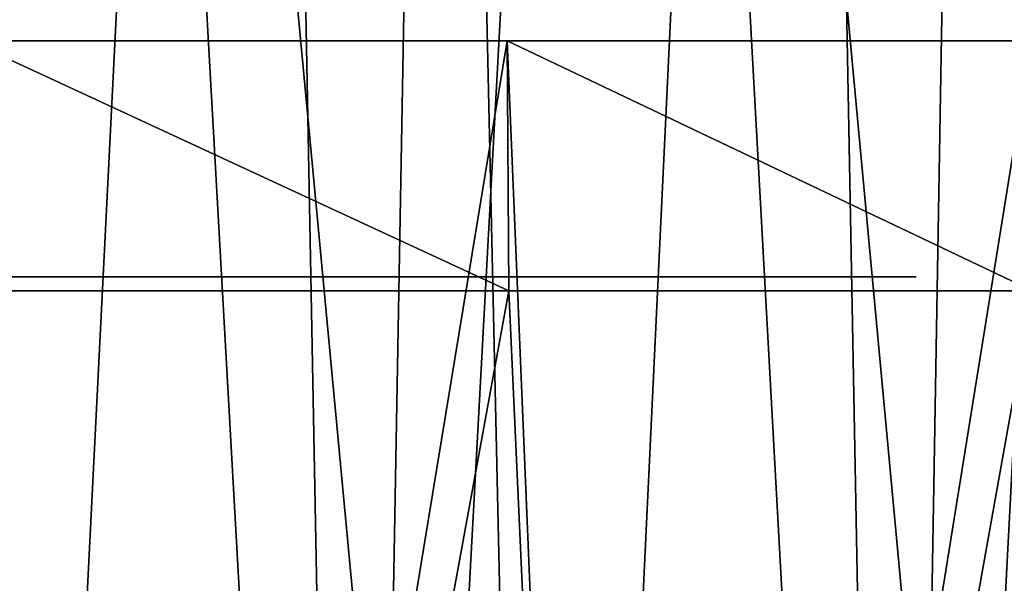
# Model space of a CAD drawing. Header units: millimetres. Extents: x -168 to 168, y -59 to 34.
# Tile 441 of 494: x 103.52 to 110.59, y -8.85 to -4.8. Entities that reach past the tile are written whole.
import ezdxf

# ---------------------------------------------------------------- set-up
doc = ezdxf.new("R2010")
doc.units = ezdxf.units.MM
doc.header["$LTSCALE"] = 33.374815
for name, color, linetype in [('11', 7, 'CONTINUOUS'), ('2', 7, 'CONTINUOUS'), ('3', 7, 'CONTINUOUS'), ('33', 7, 'CONTINUOUS'), ('34', 7, 'CONTINUOUS'), ('37', 7, 'CONTINUOUS'), ('38', 7, 'CONTINUOUS')]:
    doc.layers.add(name, color=color, linetype=linetype)

msp = doc.modelspace()

# ---------------------------------------------------------------- linework, layer by layer
at = {"layer": '11', "color": 7, "linetype": 'Continuous', "true_color": 0xf6f6f6}
for points in [[(104.3368, -6.65, -34.7765), (102.9461, -6.65, 38.6999), (102.9461, -6.65, -38.6999), (104.3368, -6.65, -34.7765)], [(104.3368, -6.65, 34.7765), (102.9461, -6.65, 38.6999), (104.3368, -6.65, -34.7765), (104.3368, -6.65, 34.7765)], [(105.5781, -6.65, -30.8034), (104.3368, -6.65, 34.7765), (104.3368, -6.65, -34.7765), (105.5781, -6.65, -30.8034)], [(105.5781, -6.65, 30.8034), (104.3368, -6.65, 34.7765), (105.5781, -6.65, -30.8034), (105.5781, -6.65, 30.8034)], [(106.6681, -6.65, -26.7861), (105.5781, -6.65, 30.8034), (105.5781, -6.65, -30.8034), (106.6681, -6.65, -26.7861)], [(106.6681, -6.65, 26.7861), (105.5781, -6.65, 30.8034), (106.6681, -6.65, -26.7861), (106.6681, -6.65, 26.7861)], [(107.6054, -6.65, -22.7304), (106.6681, -6.65, 26.7861), (106.6681, -6.65, -26.7861), (107.6054, -6.65, -22.7304)], [(107.6054, -6.65, 22.7304), (106.6681, -6.65, 26.7861), (107.6054, -6.65, -22.7304), (107.6054, -6.65, 22.7304)], [(108.3884, -6.65, -18.6422), (107.6054, -6.65, 22.7304), (107.6054, -6.65, -22.7304), (108.3884, -6.65, -18.6422)], [(108.3884, -6.65, 18.6422), (107.6054, -6.65, 22.7304), (108.3884, -6.65, -18.6422), (108.3884, -6.65, 18.6422)], [(109.0162, -6.65, -14.5272), (108.3884, -6.65, 18.6422), (108.3884, -6.65, -18.6422), (109.0162, -6.65, -14.5272)], [(109.0162, -6.65, 14.5272), (108.3884, -6.65, 18.6422), (109.0162, -6.65, -14.5272), (109.0162, -6.65, 14.5272)], [(109.4879, -6.65, 10.3915), (109.0162, -6.65, 14.5272), (109.4879, -6.65, -10.3915), (109.4879, -6.65, 10.3915)], [(109.4879, -6.65, -10.3915), (109.0162, -6.65, 14.5272), (109.0162, -6.65, -14.5272), (109.4879, -6.65, -10.3915)], [(109.8027, -6.65, -6.2409), (109.4879, -6.65, 10.3915), (109.4879, -6.65, -10.3915), (109.8027, -6.65, -6.2409)], [(109.8027, -6.65, 6.2409), (109.4879, -6.65, 10.3915), (109.8027, -6.65, -6.2409), (109.8027, -6.65, 6.2409)], [(109.9602, -6.65, -2.0813), (109.8027, -6.65, 6.2409), (109.8027, -6.65, -6.2409), (109.9602, -6.65, -2.0813)], [(109.9602, -6.65, 2.0813), (109.8027, -6.65, 6.2409), (109.9602, -6.65, -2.0813), (109.9602, -6.65, 2.0813)]]:
    msp.add_3dface(points, dxfattribs=at)
at = {"layer": '2', "color": 7, "linetype": 'Continuous', "true_color": 0xf5f5f5}
for points in [[(100.0417, -23.5022, 127.4164), (103.1581, -4.9554, 124.6968), (103.9694, -23.5022, 124.2323), (100.0417, -23.5022, 127.4164)], [(107.0341, -6.75, -121.407), (103.1581, -4.9554, -124.6968), (103.1674, -6.75, -124.7094), (107.0341, -6.75, -121.407)], [(107.0241, -4.9554, -121.395), (103.1581, -4.9554, -124.6968), (107.0341, -6.75, -121.407), (107.0241, -4.9554, -121.395)], [(103.1581, -4.9554, 124.6968), (107.0241, -4.9554, 121.395), (103.9694, -23.5022, 124.2323), (103.1581, -4.9554, 124.6968)], [(103.9694, -23.5022, 124.2323), (107.0241, -4.9554, 121.395), (107.7958, -23.5022, 120.9271), (103.9694, -23.5022, 124.2323)], [(110.7951, -6.75, -117.9847), (107.0241, -4.9554, -121.395), (107.0341, -6.75, -121.407), (110.7951, -6.75, -117.9847)], [(110.7844, -4.9554, -117.9734), (107.0241, -4.9554, -121.395), (110.7951, -6.75, -117.9847), (110.7844, -4.9554, -117.9734)], [(107.0241, -4.9554, 121.395), (110.7844, -4.9554, 117.9734), (107.7958, -23.5022, 120.9271), (107.0241, -4.9554, 121.395)], [(107.7958, -23.5022, 120.9271), (110.7844, -4.9554, 117.9734), (111.5171, -23.5022, 117.5042), (107.7958, -23.5022, 120.9271)]]:
    msp.add_3dface(points, dxfattribs=at)
at = {"layer": '3', "color": 7, "linetype": 'Continuous', "true_color": 0xf5f5f5}
for points in [[(103.9694, -23.5022, -124.2323), (103.1674, -6.75, -124.7094), (100.0417, -23.5022, -127.4164), (103.9694, -23.5022, -124.2323)], [(107.0341, -6.75, -121.407), (103.1674, -6.75, -124.7094), (103.9694, -23.5022, -124.2323), (107.0341, -6.75, -121.407)], [(107.7958, -23.5022, -120.9271), (107.0341, -6.75, -121.407), (103.9694, -23.5022, -124.2323), (107.7958, -23.5022, -120.9271)], [(110.7951, -6.75, -117.9847), (107.0341, -6.75, -121.407), (107.7958, -23.5022, -120.9271), (110.7951, -6.75, -117.9847)], [(111.5171, -23.5022, -117.5042), (110.7951, -6.75, -117.9847), (107.7958, -23.5022, -120.9271), (111.5171, -23.5022, -117.5042)]]:
    msp.add_3dface(points, dxfattribs=at)
at = {"layer": '33', "color": 3, "linetype": 'Continuous'}
for points in [[(103.2677, -23.643, 132.4567), (107.2977, -23.643, 129.2137), (102.0756, 31.8789, 130.9276), (103.2677, -23.643, 132.4567)], [(102.0756, 31.8789, 130.9276), (107.2977, -23.643, 129.2137), (106.0591, 31.8789, 127.7221), (102.0756, 31.8789, 130.9276)], [(107.2977, -23.643, 129.2137), (111.226, -23.643, 125.8482), (106.0591, 31.8789, 127.7221), (107.2977, -23.643, 129.2137)], [(106.0591, 31.8789, 127.7221), (111.226, -23.643, 125.8482), (109.942, 31.8789, 124.3954), (106.0591, 31.8789, 127.7221)], [(111.226, -23.643, 125.8482), (115.0487, -23.643, 122.3633), (109.942, 31.8789, 124.3954), (111.226, -23.643, 125.8482)], [(109.942, 31.8789, 124.3954), (115.0487, -23.643, 122.3633), (113.7206, 31.8789, 120.9508), (109.942, 31.8789, 124.3954)]]:
    msp.add_3dface(points, dxfattribs=at)
at = {"layer": '34', "color": 3, "linetype": 'Continuous'}
for points in [[(106.0591, 31.8789, -127.7221), (103.2677, -23.643, -132.4567), (102.0756, 31.8789, -130.9276), (106.0591, 31.8789, -127.7221)], [(107.2977, -23.643, -129.2137), (103.2677, -23.643, -132.4567), (106.0591, 31.8789, -127.7221), (107.2977, -23.643, -129.2137)], [(109.942, 31.8789, -124.3954), (107.2977, -23.643, -129.2137), (106.0591, 31.8789, -127.7221), (109.942, 31.8789, -124.3954)], [(111.226, -23.643, -125.8482), (107.2977, -23.643, -129.2137), (109.942, 31.8789, -124.3954), (111.226, -23.643, -125.8482)], [(113.7206, 31.8789, -120.9508), (111.226, -23.643, -125.8482), (109.942, 31.8789, -124.3954), (113.7206, 31.8789, -120.9508)]]:
    msp.add_3dface(points, dxfattribs=at)
at = {"layer": '37', "color": 7, "linetype": 'Continuous', "true_color": 0xf5f5f5}
for points in [[(101.9608, -23.85, -130.7804), (105.9398, -23.85, -127.5784), (102.9535, 29.2893, -128.2206), (101.9608, -23.85, -130.7804)], [(102.9535, 29.2893, -128.2206), (105.9398, -23.85, -127.5784), (106.8913, 29.2893, -124.9567), (102.9535, 29.2893, -128.2206)], [(105.9398, -23.85, -127.5784), (109.8183, -23.85, -124.2555), (106.8913, 29.2893, -124.9567), (105.9398, -23.85, -127.5784)], [(106.8913, 29.2893, -124.9567), (109.8183, -23.85, -124.2555), (110.7257, 29.2893, -121.572), (106.8913, 29.2893, -124.9567)], [(109.8183, -23.85, -124.2555), (113.5927, -23.85, -120.8148), (110.7257, 29.2893, -121.572), (109.8183, -23.85, -124.2555)]]:
    msp.add_3dface(points, dxfattribs=at)
at = {"layer": '38', "color": 7, "linetype": 'Continuous', "true_color": 0xf5f5f5}
for points in [[(104.9351, 29.2893, 126.604), (101.9608, -23.85, 130.7804), (100.9469, 29.2893, 129.8062), (104.9351, 29.2893, 126.604)], [(105.9398, -23.85, 127.5785), (101.9608, -23.85, 130.7804), (104.9351, 29.2893, 126.604), (105.9398, -23.85, 127.5785)], [(108.8217, 29.2893, 123.2793), (105.9398, -23.85, 127.5785), (104.9351, 29.2893, 126.604), (108.8217, 29.2893, 123.2793)], [(109.8184, -23.85, 124.2555), (105.9398, -23.85, 127.5785), (108.8217, 29.2893, 123.2793), (109.8184, -23.85, 124.2555)], [(112.603, 29.2893, 119.8353), (109.8184, -23.85, 124.2555), (108.8217, 29.2893, 123.2793), (112.603, 29.2893, 119.8353)], [(113.5927, -23.85, 120.8147), (109.8184, -23.85, 124.2555), (112.603, 29.2893, 119.8353), (113.5927, -23.85, 120.8147)]]:
    msp.add_3dface(points, dxfattribs=at)

doc.saveas('drawing.dxf')
